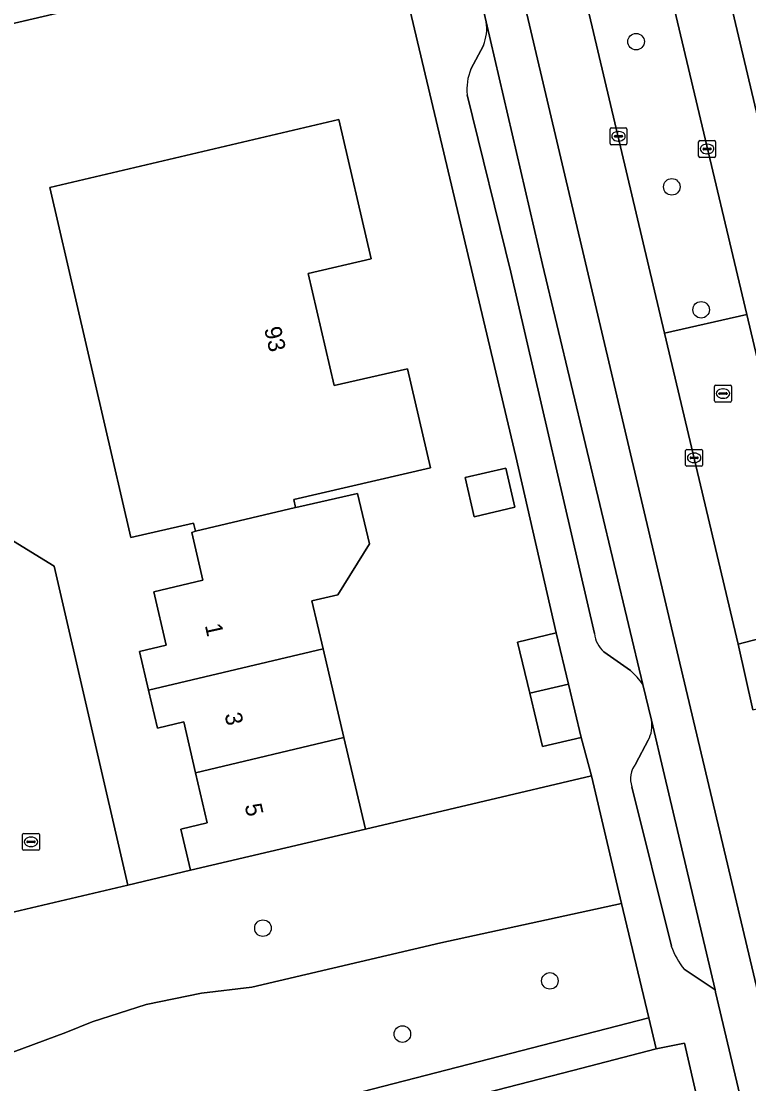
# Model space of a CAD drawing. Extents: x 158455 to 159797, y 387218 to 388672.
# Drawn here: x 159308.3 to 159351.4, y 388312.5 to 388375.4 of the extents above; entities that cross this region are included whole.
import ezdxf

# ---------------------------------------------------------------- set-up
doc = ezdxf.new("R2010")
doc.units = 0
for name, color, linetype in [('IMGEO_Berm_groen', 7, 'Continuous'), ('IMGEO_Boom', 7, 'Continuous'), ('IMGEO_Erf', 7, 'Continuous'), ('IMGEO_Groenvoorziening', 7, 'Continuous'), ('IMGEO_Kolk', 7, 'Continuous'), ('IMGEO_Muur', 7, 'Continuous'), ('IMGEO_Pand', 7, 'Continuous'), ('IMGEO_Pand_nummerreeks', 7, 'Continuous'), ('IMGEO_Parkeervlak_open', 7, 'Continuous'), ('IMGEO_Rijbaan_lokaal_gesloten', 7, 'Continuous'), ('IMGEO_Rijbaan_lokaal_open', 7, 'Continuous'), ('IMGEO_Rioolput', 7, 'Continuous'), ('IMGEO_Verkeerseiland_groen', 7, 'Continuous'), ('IMGEO_Voetpad_halfverhard', 7, 'Continuous'), ('IMGEO_Voetpad_open', 7, 'Continuous')]:
    doc.layers.add(name, color=color, linetype=linetype)

msp = doc.modelspace()

# ---------------------------------------------------------------- linework, layer by layer
at = {"layer": 'IMGEO_Berm_groen'}
msp.add_lwpolyline([(159351.265, 388358.009), (159346.402, 388356.904), (159350.749, 388338.503), (159355.581, 388339.77)], close=True, dxfattribs=at)
at = {"layer": 'IMGEO_Boom'}
for centre in [(159344.716, 388374.16), (159346.83, 388365.568), (159348.564, 388358.294), (159322.642, 388321.707), (159339.618, 388318.589), (159330.892, 388315.44)]:
    msp.add_circle(centre, 0.489, dxfattribs=at)
at = {"layer": 'IMGEO_Erf'}
for points in [[(159318.096, 388377.642), (159299.138, 388373.211)], [(159305.466, 388346.084), (159310.286, 388343.123), (159314.646, 388324.254), (159318.347, 388325.132), (159317.783, 388327.567), (159319.351, 388327.93), (159318.662, 388330.906), (159317.966, 388333.911), (159316.397, 388333.547), (159315.876, 388335.796), (159315.346, 388338.086), (159316.914, 388338.449), (159316.181, 388341.615), (159319.093, 388342.289), (159318.436, 388345.127), (159318.646, 388345.192), (159318.533, 388345.679), (159314.821, 388344.819), (159310.028, 388365.523), (159327.125, 388369.552), (159329.044, 388361.301), (159325.319, 388360.433), (159326.861, 388353.806), (159331.192, 388354.799), (159332.555, 388348.948), (159324.476, 388347.065), (159324.575, 388346.599), (159324.775, 388346.627), (159328.245, 388347.434), (159328.941, 388344.445), (159327.069, 388341.438), (159325.541, 388341.081), (159326.205, 388338.243), (159327.43, 388332.99), (159328.704, 388327.555), (159342.071, 388330.721), (159341.465, 388332.991), (159339.18, 388332.448), (159338.429, 388335.604), (159337.708, 388338.636), (159339.995, 388339.179), (159337.599, 388349.61), (159330.974, 388377.589)]]:
    msp.add_lwpolyline(points, dxfattribs=at)
msp.add_lwpolyline([(159334.598, 388348.364), (159337.012, 388348.926), (159337.551, 388346.613), (159335.137, 388346.051)], close=True, dxfattribs=at)
at = {"layer": 'IMGEO_Groenvoorziening'}
for points in [[(159307.841, 388314.372), (159310.977, 388315.539), (159312.544, 388316.175), (159315.729, 388317.184), (159319.002, 388317.854), (159321.995, 388318.207), (159333.165, 388320.838), (159343.858, 388323.175), (159342.071, 388330.721), (159328.704, 388327.555), (159318.347, 388325.132), (159314.646, 388324.254), (159304.918, 388321.956), (159276.763, 388315.386), (159273.375, 388314.601), (159269.935, 388313.803), (159259.178, 388311.306), (159257.674, 388310.954), (159247.069, 388308.471)], [(159342.752, 388305.802), (159346.891, 388306.875), (159349.242, 388307.682), (159347.574, 388314.903), (159345.898, 388314.561), (159340.972, 388313.292), (159302.987, 388303.508), (159299.261, 388302.944), (159281.729, 388301.546), (159281.805, 388300.266), (159281.708, 388299.653), (159281.297, 388299.155), (159276.708, 388295.101), (159275.6, 388294.464), (159274.774, 388294.244), (159274.23, 388294.196), (159252.627, 388289.946), (159245.102, 388288.821)]]:
    msp.add_lwpolyline(points, dxfattribs=at)
msp.add_lwpolyline([(159281.932, 388303.456), (159299.11, 388304.831), (159302.704, 388305.375), (159345.463, 388316.396), (159343.858, 388323.175), (159333.165, 388320.838), (159321.995, 388318.207), (159319.002, 388317.854), (159315.729, 388317.184), (159312.544, 388316.175), (159310.977, 388315.539), (159307.841, 388314.372), (159305.225, 388313.449), (159302.528, 388312.804), (159301.499, 388312.635), (159294.111, 388311.28), (159282.013, 388308.765)], close=True, dxfattribs=at)
at = {"layer": 'IMGEO_Kolk'}
for p, q in [((159343.175, 388368.134), (159343.175, 388368.986)), ((159343.25, 388369.06), (159344.102, 388369.06)), ((159343.434, 388368.554), (159343.434, 388368.566)), ((159343.872, 388368.517), (159343.474, 388368.517)), ((159343.477, 388368.603), (159343.875, 388368.603)), ((159343.663, 388368.84), (159343.688, 388368.84)), ((159343.918, 388368.566), (159343.918, 388368.554)), ((159344.176, 388368.986), (159344.176, 388368.134)), ((159344.102, 388368.06), (159343.25, 388368.06)), ((159343.686, 388368.28), (159343.661, 388368.28)), ((159348.417, 388367.382), (159348.417, 388368.234)), ((159348.492, 388368.308), (159349.344, 388368.308)), ((159348.719, 388367.851), (159349.117, 388367.851)), ((159348.905, 388368.088), (159348.93, 388368.088)), ((159349.418, 388368.234), (159349.418, 388367.382)), ((159349.344, 388367.308), (159348.492, 388367.308)), ((159348.676, 388367.802), (159348.676, 388367.814)), ((159349.114, 388367.765), (159348.716, 388367.765)), ((159348.928, 388367.528), (159348.903, 388367.528)), ((159349.16, 388367.814), (159349.16, 388367.802)), ((159347.649, 388349.108), (159347.649, 388349.96)), ((159347.724, 388350.034), (159348.576, 388350.034)), ((159348.137, 388349.814), (159348.162, 388349.814)), ((159348.65, 388349.96), (159348.65, 388349.108)), ((159348.576, 388349.034), (159347.724, 388349.034)), ((159347.908, 388349.528), (159347.908, 388349.54)), ((159348.346, 388349.491), (159347.948, 388349.491)), ((159347.951, 388349.577), (159348.349, 388349.577)), ((159348.16, 388349.254), (159348.135, 388349.254)), ((159348.392, 388349.54), (159348.392, 388349.528)), ((159308.422, 388326.391), (159308.422, 388327.243)), ((159308.497, 388327.317), (159309.349, 388327.317)), ((159308.91, 388327.097), (159308.935, 388327.097)), ((159309.423, 388327.243), (159309.423, 388326.391)), ((159308.681, 388326.811), (159308.681, 388326.823)), ((159309.119, 388326.774), (159308.721, 388326.774)), ((159308.724, 388326.86), (159309.122, 388326.86)), ((159308.933, 388326.537), (159308.908, 388326.537)), ((159309.165, 388326.823), (159309.165, 388326.811)), ((159309.349, 388326.317), (159308.497, 388326.317))]:
    msp.add_line(p, q, dxfattribs=at)
for points in [[(159343.175, 388368.134), (159343.175, 388368.986)], [(159343.25, 388369.06), (159344.102, 388369.06)], [(159344.176, 388368.986), (159344.176, 388368.134)], [(159344.102, 388368.06), (159343.25, 388368.06)], [(159348.417, 388367.382), (159348.417, 388368.234)], [(159348.492, 388368.308), (159349.344, 388368.308)], [(159349.418, 388368.234), (159349.418, 388367.382)], [(159349.344, 388367.308), (159348.492, 388367.308)], [(159347.649, 388349.108), (159347.649, 388349.96)], [(159347.724, 388350.034), (159348.576, 388350.034)], [(159348.65, 388349.96), (159348.65, 388349.108)], [(159348.576, 388349.034), (159347.724, 388349.034)], [(159308.422, 388326.391), (159308.422, 388327.243)], [(159308.497, 388327.317), (159309.349, 388327.317)], [(159309.423, 388327.243), (159309.423, 388326.391)], [(159309.349, 388326.317), (159308.497, 388326.317)]]:
    msp.add_lwpolyline(points, dxfattribs=at)
for centre, radius, start, end in [((159343.252, 388368.984), 0.0765, 91.55205, 178.44795), ((159343.252, 388368.984), 0.0765, 91.55205, 178.44795), ((159343.474, 388368.563), 0.0403, 85.87752, 175.75265), ((159343.471, 388368.553), 0.0366, 178.93798, 274.71019), ((159343.875, 388368.56), 0.043, 264.86636, 352.45326), ((159343.879, 388368.565), 0.0386, 1.73085, 96.63898), ((159344.1, 388368.984), 0.0765, 1.55205, 88.44795), ((159344.1, 388368.984), 0.0765, 1.55205, 88.44795), ((159343.252, 388368.136), 0.0765, 181.55205, 268.44795), ((159343.252, 388368.136), 0.0765, 181.55205, 268.44795), ((159344.1, 388368.136), 0.0765, 271.55205, 358.44795), ((159344.1, 388368.136), 0.0765, 271.55205, 358.44795), ((159348.494, 388368.232), 0.0765, 91.55205, 178.44795), ((159348.494, 388368.232), 0.0765, 91.55205, 178.44795), ((159348.716, 388367.811), 0.0403, 85.87752, 175.75265), ((159349.121, 388367.813), 0.0386, 1.73085, 96.63898), ((159349.342, 388368.232), 0.0765, 1.55205, 88.44795), ((159349.342, 388368.232), 0.0765, 1.55205, 88.44795), ((159348.494, 388367.384), 0.0765, 181.55205, 268.44795), ((159348.494, 388367.384), 0.0765, 181.55205, 268.44795), ((159348.713, 388367.801), 0.0366, 178.93798, 274.71019), ((159349.117, 388367.808), 0.043, 264.86636, 352.45326), ((159349.342, 388367.384), 0.0765, 271.55205, 358.44795), ((159349.342, 388367.384), 0.0765, 271.55205, 358.44795), ((159347.726, 388349.958), 0.0765, 91.55205, 178.44795), ((159347.726, 388349.958), 0.0765, 91.55205, 178.44795), ((159348.574, 388349.958), 0.0765, 1.55205, 88.44795), ((159348.574, 388349.958), 0.0765, 1.55205, 88.44795), ((159347.726, 388349.11), 0.0765, 181.55205, 268.44795), ((159347.726, 388349.11), 0.0765, 181.55205, 268.44795), ((159347.948, 388349.537), 0.0403, 85.87752, 175.75265), ((159347.945, 388349.527), 0.0366, 178.93798, 274.71019), ((159348.349, 388349.534), 0.043, 264.86636, 352.45326), ((159348.353, 388349.539), 0.0386, 1.73085, 96.63898), ((159348.574, 388349.11), 0.0765, 271.55205, 358.44795), ((159348.574, 388349.11), 0.0765, 271.55205, 358.44795), ((159308.499, 388327.241), 0.0765, 91.55205, 178.44795), ((159308.499, 388327.241), 0.0765, 91.55205, 178.44795), ((159309.347, 388327.241), 0.0765, 1.55205, 88.44795), ((159309.347, 388327.241), 0.0765, 1.55205, 88.44795), ((159308.499, 388326.393), 0.0765, 181.55205, 268.44795), ((159308.499, 388326.393), 0.0765, 181.55205, 268.44795), ((159308.721, 388326.82), 0.0403, 85.87752, 175.75265), ((159308.718, 388326.81), 0.0366, 178.93798, 274.71019), ((159309.122, 388326.817), 0.043, 264.86636, 352.45326), ((159309.126, 388326.822), 0.0386, 1.73085, 96.63898), ((159309.347, 388326.393), 0.0765, 271.55205, 358.44795), ((159309.347, 388326.393), 0.0765, 271.55205, 358.44795)]:
    msp.add_arc(centre, radius, start, end, dxfattribs=at)
for centre, major_axis, ratio, start_param, end_param in [((159343.662, 388368.56), (-0.387, 0.002), 0.722429, 4.712389, 7.853982), ((159343.687, 388368.56), (-0.39, 0.002), 0.717154, 1.570796, 4.712389), ((159348.904, 388367.808), (-0.387, 0.002), 0.722429, 4.712389, 7.853982), ((159348.929, 388367.808), (-0.39, 0.002), 0.717154, 1.570796, 4.712389), ((159348.136, 388349.534), (-0.387, 0.002), 0.722429, 4.712389, 7.853982), ((159348.161, 388349.534), (-0.39, 0.002), 0.717154, 1.570796, 4.712389), ((159308.909, 388326.817), (-0.387, 0.002), 0.722429, 4.712389, 7.853982), ((159308.934, 388326.817), (-0.39, 0.002), 0.717154, 1.570796, 4.712389)]:
    msp.add_ellipse(centre, major_axis=major_axis, ratio=ratio, start_param=start_param, end_param=end_param, dxfattribs=at)
at = {"layer": 'IMGEO_Muur'}
for points in [[(159337.599, 388349.61), (159339.995, 388339.179)], [(159341.465, 388332.991), (159342.071, 388330.721)]]:
    msp.add_lwpolyline(points, dxfattribs=at)
at = {"layer": 'IMGEO_Pand'}
for points in [[(159324.575, 388346.599), (159324.476, 388347.065), (159332.555, 388348.948), (159331.192, 388354.799), (159326.861, 388353.806), (159325.319, 388360.433), (159329.044, 388361.301), (159327.125, 388369.552), (159310.028, 388365.523), (159314.821, 388344.819), (159318.533, 388345.679), (159318.646, 388345.192)], [(159334.598, 388348.364), (159335.137, 388346.051), (159337.551, 388346.613), (159337.012, 388348.926)], [(159324.575, 388346.599), (159318.646, 388345.192), (159318.436, 388345.127), (159319.093, 388342.289), (159316.181, 388341.615), (159316.914, 388338.449), (159315.346, 388338.086), (159315.876, 388335.796), (159326.205, 388338.243), (159325.541, 388341.081), (159327.069, 388341.438), (159328.941, 388344.445), (159328.245, 388347.434), (159324.775, 388346.627)], [(159340.715, 388336.148), (159339.995, 388339.179), (159337.708, 388338.636), (159338.429, 388335.604)], [(159318.662, 388330.906), (159327.43, 388332.99), (159326.205, 388338.243), (159315.876, 388335.796), (159316.397, 388333.547), (159317.966, 388333.911)], [(159340.715, 388336.148), (159338.429, 388335.604), (159339.18, 388332.448), (159341.465, 388332.991)], [(159318.662, 388330.906), (159319.351, 388327.93), (159317.783, 388327.567), (159318.347, 388325.132), (159328.704, 388327.555), (159327.43, 388332.99)]]:
    msp.add_lwpolyline(points, close=True, dxfattribs=at)
at = {"layer": 'IMGEO_Parkeervlak_open'}
for points in [[(159339.185, 388360.97), (159335.852, 388375.331)], [(159335.683, 388373.933), (159334.942, 388372.532)], [(159334.72, 388371.012), (159337.31, 388360.529), (159342.261, 388339.133)], [(159345.115, 388336.13), (159339.185, 388360.97)], [(159342.806, 388338.061), (159344.386, 388336.944)], [(159346.402, 388330.741), (159345.622, 388334.009)], [(159345.437, 388332.824), (159344.706, 388331.442)], [(159347.562, 388319.272), (159349.39, 388318.055), (159346.402, 388330.741)], [(159344.473, 388330.067), (159346.802, 388320.64)]]:
    msp.add_lwpolyline(points, dxfattribs=at)
for centre, radius, start, end in [((159333.285, 388374.932), 2.598, 337.38023, 8.83404), ((159337.945, 388371.317), 3.24, 157.97673, 185.40438), ((159343.834, 388339.258), 1.578, 184.54542, 229.35174), ((159341.474, 388333.603), 4.432, 34.76542, 48.92839), ((159343.867, 388333.676), 1.786, 331.5115, 10.74193), ((159345.739, 388330.56), 1.359, 139.5008, 201.26387), ((159351.231, 388322.206), 4.698, 199.46652, 218.64269)]:
    msp.add_arc(centre, radius, start, end, dxfattribs=at)
at = {"layer": 'IMGEO_Rijbaan_lokaal_gesloten'}
msp.add_lwpolyline([(159347.231, 388400.875), (159346.332, 388404.686), (159342.071, 388422.764), (159340.084, 388431.111), (159333.728, 388457.815), (159330.162, 388472.988), (159329.806, 388474.502), (159329.536, 388475.631), (159326.977, 388475.078), (159337.516, 388430.499), (159356.921, 388348.494), (159366.799, 388306.902), (159367.243, 388305.039), (159373.722, 388277.998), (159376.156, 388278.509), (159375.829, 388279.872), (159375.799, 388279.996), (159372.48, 388294.277), (159369.782, 388305.555), (159369.328, 388307.45), (159367.898, 388313.428), (159361.535, 388340.387), (159350.418, 388387.353)], close=True, dxfattribs=at)
for points in [[(159356.921, 388348.494), (159337.516, 388430.499)], [(159345.082, 388384.141), (159351.265, 388358.009), (159355.581, 388339.77)], [(159351.616, 388334.635), (159350.749, 388338.503), (159346.402, 388356.904), (159340.257, 388382.91)], [(159355.2, 388304.109), (159347.296, 388337.39), (159337.831, 388377.578), (159335.458, 388377.025), (159335.529, 388376.723), (159335.852, 388375.331), (159339.185, 388360.97), (159345.115, 388336.13), (159345.622, 388334.009), (159346.402, 388330.741), (159349.39, 388318.055), (159349.421, 388317.92), (159351.732, 388308.109)], [(159337.831, 388377.578), (159347.296, 388337.39), (159355.2, 388304.109)]]:
    msp.add_lwpolyline(points, dxfattribs=at)
at = {"layer": 'IMGEO_Rijbaan_lokaal_open'}
msp.add_lwpolyline([(159304.918, 388321.956), (159314.646, 388324.254), (159310.286, 388343.123), (159305.466, 388346.084), (159299.138, 388373.211), (159293.323, 388371.845)], close=True, dxfattribs=at)
at = {"layer": 'IMGEO_Rioolput'}
for p, q in [((159349.354, 388352.911), (159349.354, 388353.763)), ((159349.429, 388353.837), (159350.281, 388353.837)), ((159349.656, 388353.38), (159350.054, 388353.38)), ((159349.842, 388353.617), (159349.867, 388353.617)), ((159350.355, 388353.763), (159350.355, 388352.911)), ((159350.281, 388352.837), (159349.429, 388352.837)), ((159349.613, 388353.331), (159349.613, 388353.343)), ((159350.051, 388353.294), (159349.653, 388353.294)), ((159349.865, 388353.057), (159349.84, 388353.057)), ((159350.097, 388353.343), (159350.097, 388353.331))]:
    msp.add_line(p, q, dxfattribs=at)
for points in [[(159349.354, 388352.911), (159349.354, 388353.763)], [(159349.429, 388353.837), (159350.281, 388353.837)], [(159350.355, 388353.763), (159350.355, 388352.911)], [(159350.281, 388352.837), (159349.429, 388352.837)]]:
    msp.add_lwpolyline(points, dxfattribs=at)
for centre, radius, start, end in [((159349.431, 388353.761), 0.0765, 91.55205, 178.44795), ((159349.431, 388353.761), 0.0765, 91.55205, 178.44795), ((159349.653, 388353.34), 0.0403, 85.87752, 175.75265), ((159350.058, 388353.342), 0.0386, 1.73085, 96.63898), ((159350.279, 388353.761), 0.0765, 1.55205, 88.44795), ((159350.279, 388353.761), 0.0765, 1.55205, 88.44795), ((159349.431, 388352.913), 0.0765, 181.55205, 268.44795), ((159349.431, 388352.913), 0.0765, 181.55205, 268.44795), ((159349.65, 388353.33), 0.0366, 178.93798, 274.71019), ((159350.054, 388353.337), 0.043, 264.86636, 352.45326), ((159350.279, 388352.913), 0.0765, 271.55205, 358.44795), ((159350.279, 388352.913), 0.0765, 271.55205, 358.44795)]:
    msp.add_arc(centre, radius, start, end, dxfattribs=at)
for centre, major_axis, ratio, start_param, end_param in [((159349.841, 388353.337), (-0.387, 0.002), 0.722429, 4.712389, 7.853982), ((159349.866, 388353.337), (-0.39, 0.002), 0.717154, 1.570796, 4.712389)]:
    msp.add_ellipse(centre, major_axis=major_axis, ratio=ratio, start_param=start_param, end_param=end_param, dxfattribs=at)
at = {"layer": 'IMGEO_Verkeerseiland_groen'}
msp.add_lwpolyline([(159340.257, 388382.91), (159346.402, 388356.904), (159351.265, 388358.009), (159345.082, 388384.141)], dxfattribs=at)
at = {"layer": 'IMGEO_Voetpad_halfverhard'}
msp.add_lwpolyline([(159267.226, 388300.389), (159281.729, 388301.546), (159299.261, 388302.944), (159302.987, 388303.508), (159340.972, 388313.292), (159345.898, 388314.561), (159345.463, 388316.396), (159302.704, 388305.375), (159299.11, 388304.831), (159281.932, 388303.456), (159267.079, 388302.271)], dxfattribs=at)
at = {"layer": 'IMGEO_Voetpad_open'}
for points in [[(159253.907, 388380.981), (159253.523, 388382.612), (159252.881, 388382.464), (159254.256, 388376.606), (159255.684, 388370.764), (159257.057, 388364.912), (159257.37, 388363.679), (159258.451, 388363.954), (159258.506, 388363.737), (159265.116, 388365.249), (159293.323, 388371.845), (159299.138, 388373.211), (159318.096, 388377.642), (159317.318, 388380.921), (159316.498, 388380.73)], [(159330.974, 388377.589), (159337.599, 388349.61), (159339.995, 388339.179), (159340.715, 388336.148), (159341.465, 388332.991), (159342.071, 388330.721), (159343.858, 388323.175), (159345.463, 388316.396), (159345.898, 388314.561), (159347.574, 388314.903), (159349.242, 388307.682)], [(159335.852, 388375.331), (159335.529, 388376.723)], [(159334.942, 388372.532), (159335.683, 388373.933)], [(159337.31, 388360.529), (159334.72, 388371.012)], [(159342.261, 388339.133), (159337.31, 388360.529)], [(159344.386, 388336.944), (159342.806, 388338.061)], [(159345.622, 388334.009), (159345.115, 388336.13)], [(159344.706, 388331.442), (159345.437, 388332.824)], [(159346.802, 388320.64), (159344.473, 388330.067)], [(159351.732, 388308.109), (159349.421, 388317.92), (159349.39, 388318.055), (159347.562, 388319.272)]]:
    msp.add_lwpolyline(points, dxfattribs=at)
msp.add_lwpolyline([(159356.473, 388335.788), (159355.581, 388339.77), (159350.749, 388338.503), (159351.616, 388334.635)], close=True, dxfattribs=at)
for centre, radius, start, end in [((159333.285, 388374.932), 2.598, 337.38023, 8.83404), ((159337.945, 388371.317), 3.24, 157.97673, 185.40438), ((159343.834, 388339.258), 1.578, 184.54542, 229.35174), ((159341.474, 388333.603), 4.432, 34.76542, 48.92839), ((159343.867, 388333.676), 1.786, 331.5115, 10.74193), ((159345.739, 388330.56), 1.359, 139.5008, 201.26387), ((159351.231, 388322.206), 4.698, 199.46652, 218.64269)]:
    msp.add_arc(centre, radius, start, end, dxfattribs=at)

# ---------------------------------------------------------------- texts
at = {"layer": 'IMGEO_Pand_nummerreeks'}
for s, rotation, p in [('93', 283.09876, (159322.707, 388357.181)), ('1', 282.46326, (159319.201, 388339.626)), ('3', 282.46326, (159320.367, 388334.356)), ('5', 282.46326, (159321.556, 388328.975))]:
    msp.add_text(s, height=1, rotation=rotation, dxfattribs=at).set_placement(p)

doc.saveas('drawing.dxf')
